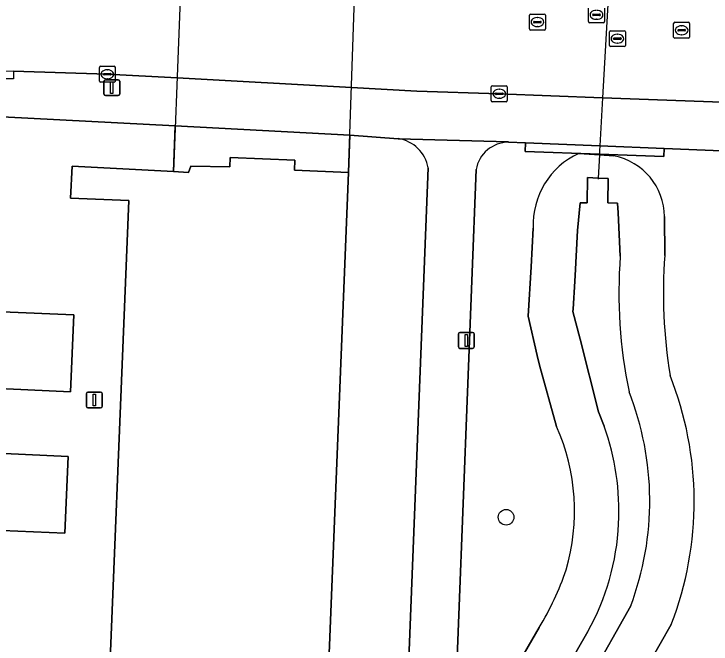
# Model space of a CAD drawing. Extents: x 160077 to 160948, y 386481 to 387498.
# Drawn here: x 160859.26 to 160902.94, y 386563.47 to 386602.98 of the extents above; entities that cross this region are included whole.
import ezdxf

# ---------------------------------------------------------------- set-up
doc = ezdxf.new("R2010")
doc.units = 0
for name, color, linetype in [('IMGEO_Boom', 7, 'Continuous'), ('IMGEO_Duiker', 7, 'Continuous'), ('IMGEO_Groenvoorziening', 7, 'Continuous'), ('IMGEO_Haag', 7, 'Continuous'), ('IMGEO_Kolk', 7, 'Continuous'), ('IMGEO_Lichtmast', 7, 'Continuous'), ('IMGEO_Oever', 7, 'Continuous'), ('IMGEO_Pand', 7, 'Continuous'), ('IMGEO_Pand_overbouw', 7, 'Continuous'), ('IMGEO_Parkeervlak_open', 7, 'Continuous'), ('IMGEO_Rijbaan_lokaal_open', 7, 'Continuous'), ('IMGEO_Rioolput', 7, 'Continuous'), ('IMGEO_Voetpad_open', 7, 'Continuous'), ('IMGEO_Waterloop', 7, 'Continuous')]:
    doc.layers.add(name, color=color, linetype=linetype)

msp = doc.modelspace()

# ---------------------------------------------------------------- linework, layer by layer
at = {"layer": 'IMGEO_Boom'}
msp.add_circle((160890.095, 386571.423), 0.489, dxfattribs=at)
at = {"layer": 'IMGEO_Duiker'}
msp.add_lwpolyline([(160896.923, 386611.823), (160896.918, 386611.733), (160896.828, 386610.117), (160896.742, 386608.572), (160896.726, 386608.285), (160896.694, 386607.714), (160896.526, 386604.689), (160896.138, 386597.725), (160895.969, 386594.706), (160895.954, 386594.425), (160895.941, 386594.192), (160895.938, 386594.138), (160895.857, 386592.684), (160895.853, 386592.619)], dxfattribs=at)
at = {"layer": 'IMGEO_Groenvoorziening'}
for points in [[(160883.337, 386595.156), (160880.299, 386595.369), (160880.217, 386593.043), (160878.753, 386556.626), (160871.072, 386556.918), (160871.01, 386553.55), (160883.632, 386552.98), (160885.22, 386593.325)], [(160914.104, 386572.134), (160913.67, 386574.921), (160913.608, 386575.341), (160911.325, 386590.713), (160912.261, 386590.82), (160911.808, 386593.844), (160911.774, 386594.067), (160900.003, 386594.543), (160899.986, 386594.045), (160895.941, 386594.192), (160891.285, 386594.36), (160891.312, 386594.894), (160890.254, 386594.937)], [(160894.644, 386594.228), (160895.938, 386594.138), (160896.854, 386594.074)], [(160888.219, 386593.218), (160886.86, 386558.325), (160887.615, 386558.295), (160886.785, 386534.096)], [(160900.028, 386590.27), (160900.04, 386587.84)], [(160893.263, 386577.108), (160892.185, 386580.95), (160892.046, 386581.564), (160891.486, 386584.034), (160891.662, 386587.123), (160891.8, 386589.555)], [(160900.442, 386564.705), (160898.361, 386561.061)], [(160890.47, 386561.586), (160892.163, 386564.504)]]:
    msp.add_lwpolyline(points, dxfattribs=at)
msp.add_lwpolyline([(160900.003, 386594.543), (160895.969, 386594.706), (160891.312, 386594.894), (160891.285, 386594.36), (160895.941, 386594.192), (160899.986, 386594.045)], close=True, dxfattribs=at)
for centre, radius, start, end in [((160882.993, 386592.919), 2.264, 10.3438, 81.2605), ((160890.257, 386592.869), 2.068, 90.0945, 170.2822), ((160896.681, 386589.786), 4.887, 114.6377, 182.7127), ((160896.088, 386590.208), 3.941, 0.8958, 78.7864), ((160931.357, 386585.434), 31.409, 175.6068, 189.3723), ((160880.45, 386572.416), 21.427, 338.9076, 21.6428), ((160881.259, 386571.803), 13.124, 343.7562, 23.8414), ((160876.129, 386574.21), 18.743, 328.8121, 341.078)]:
    msp.add_arc(centre, radius, start, end, dxfattribs=at)
at = {"layer": 'IMGEO_Haag'}
msp.add_lwpolyline([(160900.003, 386594.543), (160895.969, 386594.706), (160891.312, 386594.894), (160891.285, 386594.36), (160895.941, 386594.192), (160899.986, 386594.045)], close=True, dxfattribs=at)
at = {"layer": 'IMGEO_Kolk'}
for p, q in [((160864.614, 386598.769), (160864.614, 386599.621)), ((160864.689, 386599.695), (160865.541, 386599.695)), ((160865.102, 386599.475), (160865.127, 386599.475)), ((160865.615, 386599.621), (160865.615, 386598.769)), ((160864.873, 386599.189), (160864.873, 386599.201)), ((160865.311, 386599.152), (160864.913, 386599.152)), ((160864.916, 386599.238), (160865.314, 386599.238)), ((160865.357, 386599.201), (160865.357, 386599.189)), ((160865.541, 386598.695), (160864.689, 386598.695)), ((160865.125, 386598.915), (160865.1, 386598.915)), ((160889.168, 386597.546), (160889.168, 386598.398)), ((160889.243, 386598.472), (160890.095, 386598.472)), ((160889.656, 386598.252), (160889.681, 386598.252)), ((160890.169, 386598.398), (160890.169, 386597.546)), ((160889.427, 386597.966), (160889.427, 386597.978)), ((160889.865, 386597.929), (160889.467, 386597.929)), ((160889.47, 386598.015), (160889.868, 386598.015)), ((160889.911, 386597.978), (160889.911, 386597.966)), ((160890.095, 386597.472), (160889.243, 386597.472)), ((160889.679, 386597.692), (160889.654, 386597.692))]:
    msp.add_line(p, q, dxfattribs=at)
for points in [[(160864.614, 386598.769), (160864.614, 386599.621)], [(160864.689, 386599.695), (160865.541, 386599.695)], [(160865.615, 386599.621), (160865.615, 386598.769)], [(160865.541, 386598.695), (160864.689, 386598.695)], [(160889.168, 386597.546), (160889.168, 386598.398)], [(160889.243, 386598.472), (160890.095, 386598.472)], [(160890.169, 386598.398), (160890.169, 386597.546)], [(160890.095, 386597.472), (160889.243, 386597.472)]]:
    msp.add_lwpolyline(points, dxfattribs=at)
for centre, radius, start, end in [((160864.691, 386599.619), 0.0765, 91.552, 178.448), ((160864.691, 386599.619), 0.0765, 91.552, 178.448), ((160865.539, 386599.619), 0.0765, 1.552, 88.448), ((160865.539, 386599.619), 0.0765, 1.552, 88.448), ((160864.913, 386599.198), 0.0403, 85.8775, 175.7526), ((160864.91, 386599.188), 0.0366, 178.938, 274.7102), ((160865.314, 386599.195), 0.043, 264.8664, 352.4533), ((160865.318, 386599.2), 0.0386, 1.7309, 96.639), ((160864.691, 386598.771), 0.0765, 181.552, 268.448), ((160864.691, 386598.771), 0.0765, 181.552, 268.448), ((160865.539, 386598.771), 0.0765, 271.552, 358.448), ((160865.539, 386598.771), 0.0765, 271.552, 358.448), ((160889.245, 386598.396), 0.0765, 91.552, 178.448), ((160889.245, 386598.396), 0.0765, 91.552, 178.448), ((160890.093, 386598.396), 0.0765, 1.552, 88.448), ((160890.093, 386598.396), 0.0765, 1.552, 88.448), ((160889.467, 386597.975), 0.0403, 85.8775, 175.7526), ((160889.464, 386597.965), 0.0366, 178.938, 274.7102), ((160889.868, 386597.972), 0.043, 264.8664, 352.4533), ((160889.872, 386597.977), 0.0386, 1.7309, 96.639), ((160889.245, 386597.548), 0.0765, 181.552, 268.448), ((160889.245, 386597.548), 0.0765, 181.552, 268.448), ((160890.093, 386597.548), 0.0765, 271.552, 358.448), ((160890.093, 386597.548), 0.0765, 271.552, 358.448)]:
    msp.add_arc(centre, radius, start, end, dxfattribs=at)
for centre, major_axis, ratio, start_param, end_param in [((160865.101, 386599.195), (-0.387, 0.002), 0.722429, 4.712389, 7.853982), ((160865.126, 386599.195), (-0.39, 0.002), 0.717154, 1.570796, 4.712389), ((160889.655, 386597.972), (-0.387, 0.002), 0.722429, 4.712389, 7.853982), ((160889.68, 386597.972), (-0.39, 0.002), 0.717154, 1.570796, 4.712389)]:
    msp.add_ellipse(centre, major_axis=major_axis, ratio=ratio, start_param=start_param, end_param=end_param, dxfattribs=at)
at = {"layer": 'IMGEO_Lichtmast'}
for p, q in [((160864.897, 386597.954), (160864.897, 386598.754)), ((160864.897, 386598.754), (160864.897, 386597.954)), ((160864.997, 386598.854), (160865.787, 386598.854)), ((160865.787, 386598.854), (160864.997, 386598.854)), ((160865.887, 386598.754), (160865.887, 386597.954)), ((160865.887, 386597.954), (160865.887, 386598.754)), ((160865.787, 386597.854), (160864.997, 386597.854)), ((160864.997, 386597.854), (160865.787, 386597.854)), ((160887.107, 386582.111), (160887.107, 386582.911)), ((160887.107, 386582.911), (160887.107, 386582.111)), ((160887.207, 386583.011), (160887.997, 386583.011)), ((160887.997, 386583.011), (160887.207, 386583.011)), ((160888.097, 386582.911), (160888.097, 386582.111)), ((160888.097, 386582.111), (160888.097, 386582.911)), ((160887.997, 386582.011), (160887.207, 386582.011)), ((160887.207, 386582.011), (160887.997, 386582.011)), ((160863.801, 386578.372), (160863.801, 386579.172)), ((160863.801, 386579.172), (160863.801, 386578.372)), ((160863.901, 386579.272), (160864.691, 386579.272)), ((160864.691, 386579.272), (160863.901, 386579.272)), ((160864.791, 386579.172), (160864.791, 386578.372)), ((160864.791, 386578.372), (160864.791, 386579.172)), ((160864.691, 386578.272), (160863.901, 386578.272)), ((160863.901, 386578.272), (160864.691, 386578.272))]:
    msp.add_line(p, q, dxfattribs=at)
for points in [[(160865.317, 386598.729), (160865.467, 386598.729), (160865.467, 386597.979), (160865.317, 386597.979), (160865.317, 386598.729)], [(160887.527, 386582.886), (160887.677, 386582.886), (160887.677, 386582.136), (160887.527, 386582.136), (160887.527, 386582.886)], [(160864.221, 386579.147), (160864.371, 386579.147), (160864.371, 386578.397), (160864.221, 386578.397), (160864.221, 386579.147)]]:
    msp.add_lwpolyline(points, dxfattribs=at)
for centre, start, end in [((160864.997, 386598.754), 90, 180), ((160864.997, 386598.754), 90, 180), ((160865.787, 386598.754), 0, 90), ((160865.787, 386598.754), 360, 90), ((160864.997, 386597.954), 180, 270), ((160864.997, 386597.954), 180, 270), ((160865.787, 386597.954), 270, 0), ((160865.787, 386597.954), 270, 0), ((160887.207, 386582.911), 90, 180), ((160887.207, 386582.911), 90, 180), ((160887.997, 386582.911), 0, 90), ((160887.997, 386582.911), 360, 90), ((160887.207, 386582.111), 180, 270), ((160887.207, 386582.111), 180, 270), ((160887.997, 386582.111), 270, 0), ((160887.997, 386582.111), 270, 0), ((160863.901, 386579.172), 90, 180), ((160863.901, 386579.172), 90, 180), ((160864.691, 386579.172), 0, 90), ((160864.691, 386579.172), 360, 90), ((160863.901, 386578.372), 180, 270), ((160863.901, 386578.372), 180, 270), ((160864.691, 386578.372), 270, 0), ((160864.691, 386578.372), 270, 0)]:
    msp.add_arc(centre, 0.1, start, end, dxfattribs=at)
at = {"layer": 'IMGEO_Oever'}
for points in [[(160896.854, 386594.074), (160895.938, 386594.138), (160894.644, 386594.228)], [(160896.243, 386577.129), (160895.891, 386578.035), (160894.727, 386582.588), (160894.286, 386584.311), (160894.295, 386584.458), (160894.395, 386586.218), (160894.415, 386586.576), (160894.576, 386589.397), (160894.731, 386591.138), (160895.17, 386591.135), (160895.196, 386592.719), (160895.857, 386592.684), (160896.498, 386592.65), (160896.46, 386591.125), (160897.081, 386591.12), (160897.118, 386590.506), (160897.249, 386587.795)], [(160900.04, 386587.84), (160900.028, 386590.27)], [(160891.8, 386589.555), (160891.662, 386587.123), (160891.486, 386584.034), (160892.046, 386581.564), (160892.185, 386580.95), (160893.263, 386577.108)], [(160897.903, 386565.865), (160895.333, 386561.319)], [(160898.361, 386561.061), (160900.442, 386564.705)], [(160892.163, 386564.504), (160890.47, 386561.586)], [(160893.187, 386560.729), (160895.214, 386564.259)]]:
    msp.add_lwpolyline(points, dxfattribs=at)
for centre, radius, start, end in [((160896.681, 386589.786), 4.887, 114.6377, 182.7127), ((160896.088, 386590.208), 3.941, 0.8958, 78.7864), ((160927.473, 386585.471), 30.313, 175.6026, 191.7689), ((160931.357, 386585.434), 31.409, 175.6068, 189.3723), ((160880.45, 386572.416), 21.427, 338.9076, 21.6428), ((160880.39, 386572.439), 18.706, 339.4257, 21.4792), ((160881.259, 386571.803), 13.124, 343.7562, 23.8414), ((160881.088, 386571.774), 16.074, 357.2623, 19.4614), ((160881.86, 386571.726), 15.3, 330.7872, 357.3019), ((160876.129, 386574.21), 18.743, 328.8121, 341.078)]:
    msp.add_arc(centre, radius, start, end, dxfattribs=at)
at = {"layer": 'IMGEO_Pand'}
msp.add_lwpolyline([(160880.217, 386593.043), (160876.843, 386593.179), (160876.867, 386593.805), (160872.804, 386593.984), (160872.781, 386593.382), (160870.344, 386593.439), (160870.195, 386593.043), (160869.261, 386593.092), (160862.906, 386593.429), (160862.797, 386591.426), (160866.452, 386591.273), (160864.946, 386553.74), (160864.785, 386549.724), (160866.745, 386549.668), (160866.839, 386552.1), (160866.898, 386553.64), (160871.01, 386553.55), (160871.072, 386556.918), (160878.753, 386556.626)], close=True, dxfattribs=at)
at = {"layer": 'IMGEO_Pand_overbouw'}
msp.add_lwpolyline([(160880.816, 386610.048), (160879.968, 386610.077), (160879.979, 386610.396), (160877.561, 386610.481), (160877.531, 386609.622), (160873.453, 386609.764), (160873.483, 386610.623), (160872.284, 386610.665), (160872.273, 386610.346), (160871.314, 386610.368), (160871.325, 386610.699), (160870.125, 386610.74), (160870.333, 386616.692), (160869.259, 386616.749), (160868.933, 386610.495), (160869.884, 386609.345), (160869.261, 386593.092), (160870.195, 386593.043), (160870.344, 386593.439), (160872.781, 386593.382), (160872.804, 386593.984), (160876.867, 386593.805), (160876.843, 386593.179), (160880.217, 386593.043)], close=True, dxfattribs=at)
at = {"layer": 'IMGEO_Parkeervlak_open'}
msp.add_lwpolyline([(160858.793, 386579.47), (160862.805, 386579.28), (160863.017, 386584.102), (160858.532, 386584.304), (160858.033, 386584.327), (160857.153, 386562.921), (160850.118, 386563.2), (160821.66, 386564.105), (160821.467, 386558.756), (160850.219, 386557.708), (160854.657, 386557.548), (160854.846, 386562.495), (160857.654, 386562.426), (160858.029, 386570.609), (160858.416, 386570.601), (160858.528, 386570.596), (160862.449, 386570.429), (160862.654, 386575.228), (160858.642, 386575.41), (160858.19, 386575.438), (160858.373, 386579.506)], close=True, dxfattribs=at)
at = {"layer": 'IMGEO_Rijbaan_lokaal_open'}
msp.add_lwpolyline([(160811.421, 386602.997), (160818.423, 386601.821), (160823.383, 386600.984), (160823.509, 386600.971), (160826.239, 386600.688), (160835.294, 386600.312), (160841.424, 386600.043), (160845.52, 386599.892), (160852.345, 386599.655), (160859.246, 386599.397), (160865.111, 386599.197), (160869.486, 386598.961), (160880.404, 386598.355), (160884.495, 386598.128), (160889.669, 386597.972), (160896.138, 386597.725), (160905.909, 386597.353), (160906.211, 386604.302)], dxfattribs=at)
at = {"layer": 'IMGEO_Rioolput'}
for p, q in [((160891.632, 386602.964), (160892.484, 386602.964)), ((160895.257, 386602.494), (160895.257, 386603.346)), ((160895.559, 386602.963), (160895.957, 386602.963)), ((160896.258, 386603.346), (160896.258, 386602.494)), ((160891.557, 386602.038), (160891.557, 386602.89)), ((160892.045, 386602.744), (160892.07, 386602.744)), ((160892.558, 386602.89), (160892.558, 386602.038)), ((160895.516, 386602.914), (160895.516, 386602.926)), ((160895.954, 386602.877), (160895.556, 386602.877)), ((160895.768, 386602.64), (160895.743, 386602.64)), ((160896, 386602.926), (160896, 386602.914)), ((160891.816, 386602.458), (160891.816, 386602.47)), ((160892.254, 386602.421), (160891.856, 386602.421)), ((160891.859, 386602.507), (160892.257, 386602.507)), ((160892.068, 386602.184), (160892.043, 386602.184)), ((160892.3, 386602.47), (160892.3, 386602.458)), ((160896.184, 386602.42), (160895.332, 386602.42)), ((160900.592, 386601.529), (160900.592, 386602.381)), ((160900.667, 386602.455), (160901.519, 386602.455)), ((160901.08, 386602.235), (160901.105, 386602.235)), ((160901.593, 386602.381), (160901.593, 386601.529)), ((160892.484, 386601.964), (160891.632, 386601.964)), ((160896.568, 386601), (160896.568, 386601.852)), ((160896.643, 386601.926), (160897.495, 386601.926)), ((160897.056, 386601.706), (160897.081, 386601.706)), ((160897.569, 386601.852), (160897.569, 386601)), ((160900.851, 386601.949), (160900.851, 386601.961)), ((160901.289, 386601.912), (160900.891, 386601.912)), ((160900.894, 386601.998), (160901.292, 386601.998)), ((160901.103, 386601.675), (160901.078, 386601.675)), ((160901.335, 386601.961), (160901.335, 386601.949)), ((160896.827, 386601.42), (160896.827, 386601.432)), ((160897.265, 386601.383), (160896.867, 386601.383)), ((160896.87, 386601.469), (160897.268, 386601.469)), ((160897.311, 386601.432), (160897.311, 386601.42)), ((160901.519, 386601.455), (160900.667, 386601.455)), ((160897.495, 386600.926), (160896.643, 386600.926)), ((160897.079, 386601.146), (160897.054, 386601.146))]:
    msp.add_line(p, q, dxfattribs=at)
for points in [[(160891.632, 386602.964), (160892.484, 386602.964)], [(160895.257, 386602.494), (160895.257, 386603.346)], [(160896.258, 386603.346), (160896.258, 386602.494)], [(160891.557, 386602.038), (160891.557, 386602.89)], [(160892.558, 386602.89), (160892.558, 386602.038)], [(160896.184, 386602.42), (160895.332, 386602.42)], [(160900.592, 386601.529), (160900.592, 386602.381)], [(160900.667, 386602.455), (160901.519, 386602.455)], [(160901.593, 386602.381), (160901.593, 386601.529)], [(160892.484, 386601.964), (160891.632, 386601.964)], [(160896.568, 386601), (160896.568, 386601.852)], [(160896.643, 386601.926), (160897.495, 386601.926)], [(160897.569, 386601.852), (160897.569, 386601)], [(160901.519, 386601.455), (160900.667, 386601.455)], [(160897.495, 386600.926), (160896.643, 386600.926)]]:
    msp.add_lwpolyline(points, dxfattribs=at)
for centre, radius, start, end in [((160891.634, 386602.888), 0.0765, 91.552, 178.448), ((160891.634, 386602.888), 0.0765, 91.552, 178.448), ((160892.482, 386602.888), 0.0765, 1.552, 88.448), ((160892.482, 386602.888), 0.0765, 1.552, 88.448), ((160895.556, 386602.923), 0.0403, 85.8775, 175.7526), ((160895.961, 386602.925), 0.0386, 1.7309, 96.639), ((160895.553, 386602.913), 0.0366, 178.938, 274.7102), ((160895.957, 386602.92), 0.043, 264.8664, 352.4533), ((160891.856, 386602.467), 0.0403, 85.8775, 175.7526), ((160891.853, 386602.457), 0.0366, 178.938, 274.7102), ((160892.257, 386602.464), 0.043, 264.8664, 352.4533), ((160892.261, 386602.469), 0.0386, 1.7309, 96.639), ((160895.334, 386602.496), 0.0765, 181.552, 268.448), ((160895.334, 386602.496), 0.0765, 181.552, 268.448), ((160896.182, 386602.496), 0.0765, 271.552, 358.448), ((160896.182, 386602.496), 0.0765, 271.552, 358.448), ((160900.669, 386602.379), 0.0765, 91.552, 178.448), ((160900.669, 386602.379), 0.0765, 91.552, 178.448), ((160901.517, 386602.379), 0.0765, 1.552, 88.448), ((160901.517, 386602.379), 0.0765, 1.552, 88.448), ((160891.634, 386602.04), 0.0765, 181.552, 268.448), ((160891.634, 386602.04), 0.0765, 181.552, 268.448), ((160892.482, 386602.04), 0.0765, 271.552, 358.448), ((160892.482, 386602.04), 0.0765, 271.552, 358.448), ((160896.645, 386601.85), 0.0765, 91.552, 178.448), ((160896.645, 386601.85), 0.0765, 91.552, 178.448), ((160897.493, 386601.85), 0.0765, 1.552, 88.448), ((160897.493, 386601.85), 0.0765, 1.552, 88.448), ((160900.891, 386601.958), 0.0403, 85.8775, 175.7526), ((160900.888, 386601.948), 0.0366, 178.938, 274.7102), ((160901.292, 386601.955), 0.043, 264.8664, 352.4533), ((160901.296, 386601.96), 0.0386, 1.7309, 96.639), ((160896.867, 386601.429), 0.0403, 85.8775, 175.7526), ((160896.864, 386601.419), 0.0366, 178.938, 274.7102), ((160897.268, 386601.426), 0.043, 264.8664, 352.4533), ((160897.272, 386601.431), 0.0386, 1.7309, 96.639), ((160900.669, 386601.531), 0.0765, 181.552, 268.448), ((160900.669, 386601.531), 0.0765, 181.552, 268.448), ((160901.517, 386601.531), 0.0765, 271.552, 358.448), ((160901.517, 386601.531), 0.0765, 271.552, 358.448), ((160896.645, 386601.002), 0.0765, 181.552, 268.448), ((160896.645, 386601.002), 0.0765, 181.552, 268.448), ((160897.493, 386601.002), 0.0765, 271.552, 358.448), ((160897.493, 386601.002), 0.0765, 271.552, 358.448)]:
    msp.add_arc(centre, radius, start, end, dxfattribs=at)
for centre, major_axis, ratio, start_param, end_param in [((160895.744, 386602.92), (-0.387, 0.002), 0.722429, 4.712389, 7.853982), ((160895.769, 386602.92), (-0.39, 0.002), 0.717154, 1.570796, 4.712389), ((160892.044, 386602.464), (-0.387, 0.002), 0.722429, 4.712389, 7.853982), ((160892.069, 386602.464), (-0.39, 0.002), 0.717154, 1.570796, 4.712389), ((160901.079, 386601.955), (-0.387, 0.002), 0.722429, 4.712389, 7.853982), ((160901.104, 386601.955), (-0.39, 0.002), 0.717154, 1.570796, 4.712389), ((160897.055, 386601.426), (-0.387, 0.002), 0.722429, 4.712389, 7.853982), ((160897.08, 386601.426), (-0.39, 0.002), 0.717154, 1.570796, 4.712389)]:
    msp.add_ellipse(centre, major_axis=major_axis, ratio=ratio, start_param=start_param, end_param=end_param, dxfattribs=at)
at = {"layer": 'IMGEO_Voetpad_open'}
for points in [[(160911.656, 386597.119), (160907.189, 386597.304), (160905.909, 386597.353), (160896.138, 386597.725), (160889.669, 386597.972), (160884.495, 386598.128), (160880.404, 386598.355), (160869.486, 386598.961), (160865.111, 386599.197), (160859.246, 386599.397), (160859.228, 386598.898), (160858.696, 386598.918), (160858.529, 386596.534), (160869.371, 386595.961), (160880.299, 386595.369), (160883.337, 386595.156), (160890.25, 386594.956), (160890.254, 386594.937), (160891.312, 386594.894), (160895.969, 386594.706), (160900.003, 386594.543), (160911.774, 386594.067)], [(160869.261, 386593.092), (160870.195, 386593.043), (160870.344, 386593.439), (160872.781, 386593.382), (160872.804, 386593.984), (160876.867, 386593.805), (160876.843, 386593.179), (160880.217, 386593.043), (160880.299, 386595.369), (160869.371, 386595.961)]]:
    msp.add_lwpolyline(points, close=True, dxfattribs=at)
for points in [[(160856.947, 386554.348), (160860.074, 386553.873), (160864.946, 386553.74), (160866.452, 386591.273), (160862.797, 386591.426), (160862.906, 386593.429), (160869.261, 386593.092), (160869.371, 386595.961), (160858.529, 386596.534)], [(160890.254, 386594.937), (160890.25, 386594.956), (160883.337, 386595.156)], [(160885.22, 386593.325), (160883.632, 386552.98), (160871.01, 386553.55), (160866.898, 386553.64), (160866.839, 386552.1), (160883.573, 386551.462), (160883.203, 386542.063), (160882.907, 386534.547)], [(160885.916, 386534.105), (160886.86, 386558.325), (160888.219, 386593.218)], [(160858.532, 386584.304), (160863.017, 386584.102), (160862.805, 386579.28), (160858.793, 386579.47)], [(160858.642, 386575.41), (160862.654, 386575.228), (160862.449, 386570.429), (160858.528, 386570.596)]]:
    msp.add_lwpolyline(points, dxfattribs=at)
for centre, radius, start, end in [((160882.993, 386592.919), 2.264, 10.3438, 81.2605), ((160890.257, 386592.869), 2.068, 90.0945, 170.2822)]:
    msp.add_arc(centre, radius, start, end, dxfattribs=at)
at = {"layer": 'IMGEO_Waterloop'}
for points in [[(160897.249, 386587.795), (160897.118, 386590.506), (160897.081, 386591.12), (160896.46, 386591.125), (160896.498, 386592.65), (160895.857, 386592.684), (160895.196, 386592.719), (160895.17, 386591.135), (160894.731, 386591.138), (160894.576, 386589.397), (160894.415, 386586.576), (160894.395, 386586.218), (160894.295, 386584.458), (160894.286, 386584.311), (160894.727, 386582.588), (160895.891, 386578.035), (160896.243, 386577.129)], [(160895.333, 386561.319), (160897.903, 386565.865)], [(160895.214, 386564.259), (160893.187, 386560.729)]]:
    msp.add_lwpolyline(points, dxfattribs=at)
for centre, radius, start, end in [((160927.473, 386585.471), 30.313, 175.6026, 191.7689), ((160880.39, 386572.439), 18.706, 339.4257, 21.4792), ((160881.088, 386571.774), 16.074, 357.2623, 19.4614), ((160881.86, 386571.726), 15.3, 330.7872, 357.3019)]:
    msp.add_arc(centre, radius, start, end, dxfattribs=at)

doc.saveas('drawing.dxf')
